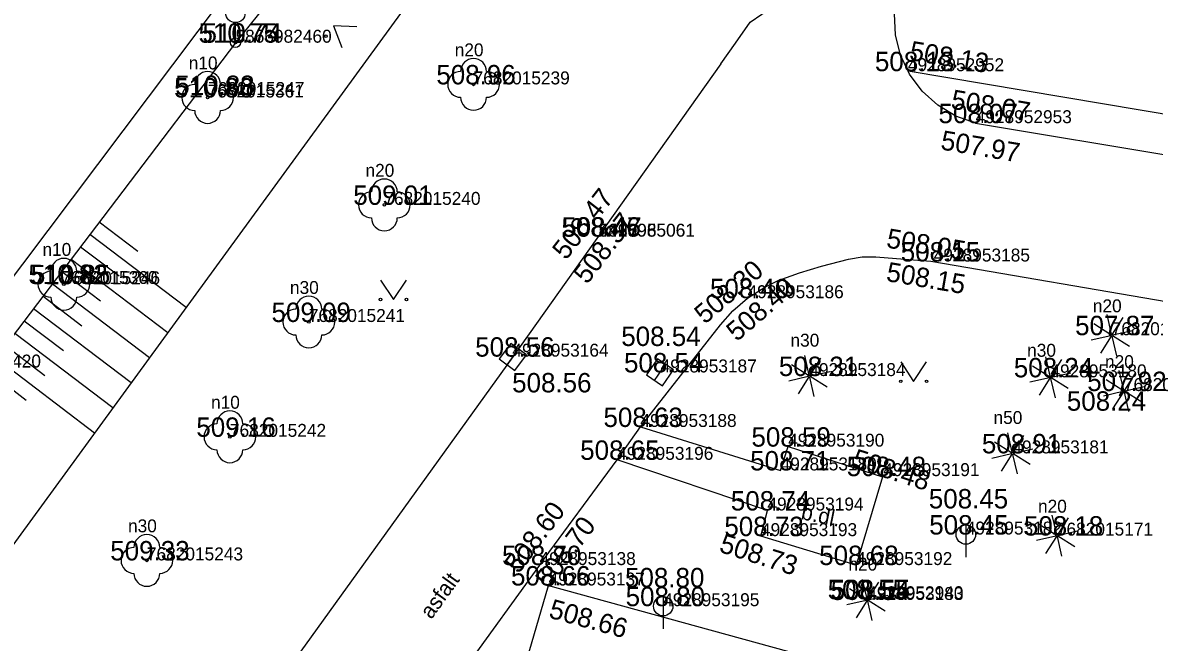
# Model space of a CAD drawing. Extents: x -669251 to -668549, y -1128351 to -1127698.
# Drawn here: x -668787.5 to -668743.75, y -1128091.87 to -1128067.9 of the extents above; entities that cross this region are included whole.
import ezdxf

# ---------------------------------------------------------------- set-up
doc = ezdxf.new("R2010")
doc.units = 0
for name, color, linetype in [('Vrstva 1', 7, 'Continuous'), ('Vrstva 10', 7, 'Continuous'), ('Vrstva 14', 7, 'Continuous'), ('Vrstva 15', 7, 'Continuous'), ('Vrstva 2', 7, 'Continuous'), ('Vrstva 22', 7, 'Continuous'), ('Vrstva 27', 7, 'Continuous'), ('Vrstva 3', 7, 'Continuous'), ('Vrstva 33', 7, 'Continuous'), ('Vrstva 36', 7, 'Continuous'), ('Vrstva 40', 7, 'Continuous'), ('Vrstva 47', 7, 'Continuous'), ('Vrstva 5', 7, 'Continuous')]:
    doc.layers.add(name, color=color, linetype=linetype)

msp = doc.modelspace()

# ---------------------------------------------------------------- linework, layer by layer
at = {"layer": 'Vrstva 1'}
for p, q in [((-668779.275, -1128068.678), (-668779.275, -1128068.678)), ((-668753.28, -1128069.78), (-668753.28, -1128069.78)), ((-668780.33, -1128070.7), (-668780.33, -1128070.7)), ((-668770.07, -1128070.29), (-668770.07, -1128070.29)), ((-668780.352, -1128070.797), (-668780.352, -1128070.797)), ((-668750.66, -1128071.79), (-668750.66, -1128071.79)), ((-668773.52, -1128074.95), (-668773.52, -1128074.95)), ((-668765.235, -1128076.178), (-668765.235, -1128076.178)), ((-668765.23, -1128076.18), (-668765.23, -1128076.18)), ((-668765.23, -1128076.18), (-668765.23, -1128076.18)), ((-668765.23, -1128076.18), (-668765.23, -1128076.18)), ((-668765.23, -1128076.18), (-668765.23, -1128076.18)), ((-668752.28, -1128077.14), (-668752.28, -1128077.14)), ((-668786.007, -1128078.009), (-668786.007, -1128078.009)), ((-668785.91, -1128078.02), (-668785.91, -1128078.02)), ((-668759.48, -1128078.56), (-668759.48, -1128078.56)), ((-668776.44, -1128079.48), (-668776.44, -1128079.48)), ((-668745.4, -1128079.99), (-668745.4, -1128079.99)), ((-668768.57, -1128080.82), (-668768.57, -1128080.82)), ((-668762.84, -1128081.43), (-668762.84, -1128081.43)), ((-668757.09, -1128081.57), (-668757.09, -1128081.57)), ((-668747.77, -1128081.62), (-668747.77, -1128081.62)), ((-668744.93, -1128082.15), (-668744.93, -1128082.15)), ((-668763.62, -1128083.54), (-668763.62, -1128083.54)), ((-668779.49, -1128083.92), (-668779.49, -1128083.92)), ((-668757.91, -1128084.3), (-668757.91, -1128084.3)), ((-668749.24, -1128084.56), (-668749.24, -1128084.56)), ((-668764.52, -1128084.81), (-668764.52, -1128084.81)), ((-668758.2, -1128085.22), (-668758.2, -1128085.22)), ((-668754.23, -1128085.44), (-668754.23, -1128085.44)), ((-668758.71, -1128086.77), (-668758.71, -1128086.77)), ((-668758.96, -1128087.76), (-668758.96, -1128087.76)), ((-668751.04, -1128087.7), (-668751.04, -1128087.7)), ((-668747.52, -1128087.74), (-668747.52, -1128087.74)), ((-668782.7, -1128088.7), (-668782.7, -1128088.7)), ((-668767.52, -1128088.88), (-668767.52, -1128088.88)), ((-668755.28, -1128088.88), (-668755.28, -1128088.88)), ((-668767.17, -1128089.67), (-668767.17, -1128089.67)), ((-668754.85, -1128090.2), (-668754.85, -1128090.2)), ((-668754.85, -1128090.23), (-668754.85, -1128090.23)), ((-668762.74, -1128090.47), (-668762.74, -1128090.47))]:
    msp.add_line(p, q, dxfattribs=at)
at = {"layer": 'Vrstva 10'}
for p, q in [((-668790.513, -1128081.24), (-668771.078, -1128055.401)), ((-668760.517, -1128069.495), (-668768.553, -1128080.83)), ((-668727.12, -1128074.19), (-668753.267, -1128069.782)), ((-668750.66, -1128071.79), (-668724.764, -1128076.096)), ((-668752.392, -1128077.131), (-668730.65, -1128080.85)), ((-668768.553, -1128080.83), (-668780.45, -1128097.35)), ((-668764.52, -1128084.81), (-668763.62, -1128083.54)), ((-668763.62, -1128083.54), (-668758.2, -1128085.22)), ((-668758.2, -1128085.22), (-668757.91, -1128084.3)), ((-668757.91, -1128084.3), (-668754.268, -1128085.463)), ((-668767.52, -1128088.88), (-668764.52, -1128084.81)), ((-668758.71, -1128086.77), (-668764.52, -1128084.81)), ((-668754.268, -1128085.463), (-668755.28, -1128088.88)), ((-668758.96, -1128087.76), (-668758.71, -1128086.77)), ((-668755.28, -1128088.88), (-668758.96, -1128087.76)), ((-668767.52, -1128088.88), (-668772.52, -1128095.79))]:
    msp.add_line(p, q, dxfattribs=at)
for points in [[(-668760.517, -1128069.495), (-668759.949, -1128068.693), (-668759.38, -1128067.89), (-668758.929, -1128067.574), (-668758.62, -1128067.43), (-668758.168, -1128067.26), (-668757.95, -1128067.167), (-668757.77, -1128067.02), (-668755.656, -1128064.371), (-668753.879, -1128062.017), (-668750.898, -1128057.833), (-668742.33, -1128045.07), (-668735.093, -1128034.445), (-668727.855, -1128023.819)], [(-668753.267, -1128069.782), (-668753.561, -1128069.159), (-668753.759, -1128068.37), (-668753.799, -1128067.556), (-668753.679, -1128066.751), (-668753.65, -1128066.64)], [(-668750.66, -1128071.79), (-668751.427, -1128071.515), (-668752.125, -1128071.097), (-668752.728, -1128070.55), (-668753.213, -1128069.896), (-668753.267, -1128069.782)], [(-668763.62, -1128083.54), (-668762.074, -1128081.568), (-668760.527, -1128079.595), (-668760.043, -1128079.047), (-668759.48, -1128078.56), (-668758.814, -1128078.134), (-668758.291, -1128077.879), (-668757.473, -1128077.572), (-668756.626, -1128077.32), (-668755.578, -1128077.046), (-668755.052, -1128076.965), (-668754.522, -1128076.96), (-668753.401, -1128077.05), (-668752.392, -1128077.131)]]:
    msp.add_lwpolyline(points, dxfattribs=at)
at = {"layer": 'Vrstva 14'}
for p, q in [((-668769.158, -1128055.999), (-668779.275, -1128068.678)), ((-668765.783, -1128057.799), (-668793.318, -1128095.548)), ((-668779.275, -1128068.678), (-668794.025, -1128088.107))]:
    msp.add_line(p, q, dxfattribs=at)
at = {"layer": 'Vrstva 15'}
for p, q in [((-668784.539, -1128075.611), (-668783.055, -1128076.738)), ((-668784.902, -1128076.089), (-668781.183, -1128078.912)), ((-668785.264, -1128076.567), (-668783.773, -1128077.699)), ((-668785.627, -1128077.045), (-668781.891, -1128079.882)), ((-668785.99, -1128077.523), (-668784.492, -1128078.66)), ((-668786.352, -1128078.001), (-668782.598, -1128080.851)), ((-668786.715, -1128078.479), (-668785.21, -1128079.622)), ((-668787.078, -1128078.956), (-668783.305, -1128081.821)), ((-668787.441, -1128079.434), (-668785.928, -1128080.583)), ((-668787.804, -1128079.913), (-668784.013, -1128082.791)), ((-668788.167, -1128080.39), (-668786.647, -1128081.544)), ((-668788.529, -1128080.868), (-668784.72, -1128083.76)), ((-668788.892, -1128081.346), (-668787.365, -1128082.506))]:
    msp.add_line(p, q, dxfattribs=at)
at = {"layer": 'Vrstva 22'}
for p, q in [((-668745.408, -1128079.95), (-668745.58, -1128079.196)), ((-668744.966, -1128079.3), (-668745.38, -1128079.956)), ((-668745.434, -1128079.97), (-668746.09, -1128079.556)), ((-668745.36, -1128079.982), (-668744.606, -1128079.81)), ((-668746.194, -1128080.17), (-668745.44, -1128079.998)), ((-668745.42, -1128080.024), (-668745.834, -1128080.68)), ((-668745.392, -1128080.03), (-668745.22, -1128080.784)), ((-668744.71, -1128080.424), (-668745.366, -1128080.01)), ((-668757.124, -1128081.55), (-668757.78, -1128081.136)), ((-668757.098, -1128081.53), (-668757.27, -1128080.776)), ((-668756.656, -1128080.88), (-668757.07, -1128081.536)), ((-668747.804, -1128081.6), (-668748.46, -1128081.186)), ((-668747.778, -1128081.58), (-668747.95, -1128080.826)), ((-668747.336, -1128080.93), (-668747.75, -1128081.586)), ((-668757.884, -1128081.75), (-668757.13, -1128081.578)), ((-668757.11, -1128081.604), (-668757.524, -1128082.26)), ((-668757.082, -1128081.61), (-668756.91, -1128082.364)), ((-668756.4, -1128082.004), (-668757.056, -1128081.59)), ((-668757.05, -1128081.562), (-668756.296, -1128081.39)), ((-668748.564, -1128081.8), (-668747.81, -1128081.628)), ((-668747.08, -1128082.054), (-668747.736, -1128081.64)), ((-668747.73, -1128081.612), (-668746.976, -1128081.44)), ((-668744.938, -1128082.11), (-668745.11, -1128081.356)), ((-668744.496, -1128081.46), (-668744.91, -1128082.116)), ((-668747.79, -1128081.654), (-668748.204, -1128082.31)), ((-668747.762, -1128081.66), (-668747.59, -1128082.414)), ((-668744.964, -1128082.13), (-668745.62, -1128081.716)), ((-668744.89, -1128082.142), (-668744.136, -1128081.97)), ((-668745.724, -1128082.33), (-668744.97, -1128082.158)), ((-668744.95, -1128082.184), (-668745.364, -1128082.84)), ((-668744.922, -1128082.19), (-668744.75, -1128082.944)), ((-668744.24, -1128082.584), (-668744.896, -1128082.17)), ((-668749.248, -1128084.52), (-668749.42, -1128083.766)), ((-668749.274, -1128084.54), (-668749.93, -1128084.126)), ((-668748.806, -1128083.87), (-668749.22, -1128084.526)), ((-668750.034, -1128084.74), (-668749.28, -1128084.568)), ((-668749.26, -1128084.594), (-668749.674, -1128085.25)), ((-668749.232, -1128084.6), (-668749.06, -1128085.354)), ((-668748.55, -1128084.994), (-668749.206, -1128084.58)), ((-668749.2, -1128084.552), (-668748.446, -1128084.38)), ((-668747.554, -1128087.72), (-668748.21, -1128087.306)), ((-668747.528, -1128087.7), (-668747.7, -1128086.946)), ((-668747.086, -1128087.05), (-668747.5, -1128087.706)), ((-668748.314, -1128087.92), (-668747.56, -1128087.748)), ((-668746.83, -1128088.174), (-668747.486, -1128087.76)), ((-668747.48, -1128087.732), (-668746.726, -1128087.56)), ((-668747.54, -1128087.774), (-668747.954, -1128088.43)), ((-668747.512, -1128087.78), (-668747.34, -1128088.534)), ((-668754.858, -1128090.19), (-668755.03, -1128089.436)), ((-668754.884, -1128090.21), (-668755.54, -1128089.796)), ((-668754.416, -1128089.54), (-668754.83, -1128090.196)), ((-668755.644, -1128090.41), (-668754.89, -1128090.238)), ((-668754.87, -1128090.264), (-668755.284, -1128090.92)), ((-668754.842, -1128090.27), (-668754.67, -1128091.024)), ((-668754.16, -1128090.664), (-668754.816, -1128090.25)), ((-668754.81, -1128090.222), (-668754.056, -1128090.05))]:
    msp.add_line(p, q, dxfattribs=at)
for centre, radius in [((-668770.07, -1128070.29), 0.05), ((-668780.352, -1128070.797), 0.05), ((-668773.52, -1128074.95), 0.05), ((-668785.91, -1128078.02), 0.05), ((-668776.44, -1128079.48), 0.05), ((-668745.4, -1128079.99), 0.04), ((-668757.09, -1128081.57), 0.04), ((-668747.77, -1128081.62), 0.04), ((-668744.93, -1128082.15), 0.04), ((-668779.49, -1128083.92), 0.05), ((-668749.24, -1128084.56), 0.04), ((-668747.52, -1128087.74), 0.04), ((-668782.7, -1128088.7), 0.05), ((-668754.85, -1128090.23), 0.04)]:
    msp.add_circle(centre, radius, dxfattribs=at)
for centre, start, end in [((-668770.07, -1128069.79), 0, 180), ((-668780.352, -1128070.297), 0, 180), ((-668770.57, -1128070.29), 90, 270), ((-668769.57, -1128070.29), 270, 90), ((-668780.852, -1128070.797), 90, 270), ((-668779.852, -1128070.797), 270, 90), ((-668770.07, -1128070.79), 180, 0), ((-668780.352, -1128071.297), 180, 0), ((-668773.52, -1128074.45), 0, 180), ((-668774.02, -1128074.95), 90, 270), ((-668773.02, -1128074.95), 270, 90), ((-668773.52, -1128075.45), 180, 0), ((-668785.91, -1128077.52), 0, 180), ((-668786.41, -1128078.02), 90, 270), ((-668785.41, -1128078.02), 270, 90), ((-668785.91, -1128078.52), 180, 0), ((-668776.44, -1128078.98), 0, 180), ((-668776.94, -1128079.48), 90, 270), ((-668775.94, -1128079.48), 270, 90), ((-668776.44, -1128079.98), 180, 0), ((-668779.49, -1128083.42), 0, 180), ((-668779.99, -1128083.92), 90, 270), ((-668778.99, -1128083.92), 270, 90), ((-668779.49, -1128084.42), 180, 0), ((-668782.7, -1128088.2), 0, 180), ((-668783.2, -1128088.7), 90, 270), ((-668782.2, -1128088.7), 270, 90), ((-668782.7, -1128089.2), 180, 0)]:
    msp.add_arc(centre, 0.5, start, end, dxfattribs=at)
at = {"layer": 'Vrstva 27'}
for p, q in [((-668768.777, -1128081.131), (-668768.329, -1128080.53)), ((-668763.071, -1128081.739), (-668762.651, -1128081.118)), ((-668751.04, -1128087.325), (-668751.04, -1128088.575)), ((-668762.74, -1128090.095), (-668762.74, -1128091.345))]:
    msp.add_line(p, q, dxfattribs=at)
for points in [[(-668768.477, -1128081.355), (-668768.029, -1128080.753), (-668768.63, -1128080.305), (-668769.078, -1128080.907)], [(-668762.761, -1128081.948), (-668762.341, -1128081.327), (-668762.963, -1128080.907), (-668763.382, -1128081.529)]]:
    msp.add_lwpolyline(points, close=True, dxfattribs=at)
for centre in [(-668751.04, -1128087.7), (-668762.74, -1128090.47)]:
    msp.add_circle(centre, 0.375, dxfattribs=at)
at = {"layer": 'Vrstva 33'}
msp.add_line((-668779.275, -1128068.678), (-668779.275, -1128067.903), dxfattribs=at)
for centre, radius in [((-668779.275, -1128067.528), 0.375), ((-668779.275, -1128068.678), 0.19), ((-668779.275, -1128068.678), 0.05)]:
    msp.add_circle(centre, radius, dxfattribs=at)
at = {"layer": 'Vrstva 36'}
for p, q in [((-668774.58, -1128068.06), (-668775.481, -1128068.023)), ((-668775.481, -1128068.023), (-668775.169, -1128068.869)), ((-668773.668, -1128077.858), (-668773.168, -1128078.608)), ((-668773.168, -1128078.608), (-668772.668, -1128077.858)), ((-668753.557, -1128081.025), (-668753.057, -1128081.775)), ((-668753.057, -1128081.775), (-668752.557, -1128081.025))]:
    msp.add_line(p, q, dxfattribs=at)
for centre in [(-668775.775, -1128068.427), (-668773.668, -1128078.608), (-668772.668, -1128078.608), (-668753.557, -1128081.775), (-668752.557, -1128081.775)]:
    msp.add_circle(centre, 0.05, dxfattribs=at)
at = {"layer": 'Vrstva 5'}
for p, q in [((-668769.545, -1128097.803), (-668767.17, -1128089.67)), ((-668767.17, -1128089.67), (-668756.25, -1128092.67))]:
    msp.add_line(p, q, dxfattribs=at)

# ---------------------------------------------------------------- texts
at = {"layer": 'Vrstva 2'}
for s, p in [('5866982460', (-668779.275, -1128068.678)), ('4928952952', (-668753.28, -1128069.78)), ('7682015239', (-668770.07, -1128070.29)), ('7682015247', (-668780.33, -1128070.7)), ('7682015361', (-668780.352, -1128070.797)), ('4928952953', (-668750.66, -1128071.79)), ('7682015240', (-668773.52, -1128074.95)), ('4928955061', (-668765.23, -1128076.18)), ('4928965061', (-668765.23, -1128076.18)), ('4928985061', (-668765.23, -1128076.18)), ('5496985061', (-668765.235, -1128076.178)), ('5430985061', (-668765.23, -1128076.18)), ('4928953185', (-668752.28, -1128077.14)), ('7682015360', (-668786.007, -1128078.009)), ('7682015246', (-668785.91, -1128078.02)), ('4928953186', (-668759.48, -1128078.56)), ('7682015241', (-668776.44, -1128079.48)), ('7682015173', (-668745.4, -1128079.99)), ('4928953164', (-668768.57, -1128080.82)), ('5866982420', (-668790.513, -1128081.24)), ('4928953187', (-668762.84, -1128081.43)), ('4928953184', (-668757.09, -1128081.57)), ('4928953180', (-668747.77, -1128081.62)), ('7682015172', (-668744.93, -1128082.15)), ('4928953188', (-668763.62, -1128083.54)), ('7682015242', (-668779.49, -1128083.92)), ('4928953190', (-668757.91, -1128084.3)), ('4928953181', (-668749.24, -1128084.56)), ('4928953196', (-668764.52, -1128084.81)), ('4928953189', (-668758.2, -1128085.22)), ('4928953191', (-668754.23, -1128085.44)), ('4928953194', (-668758.71, -1128086.77)), ('4928953193', (-668758.96, -1128087.76)), ('4928953182', (-668751.04, -1128087.7)), ('7682015171', (-668747.52, -1128087.74)), ('7682015243', (-668782.7, -1128088.7)), ('4928953138', (-668767.52, -1128088.88)), ('4928953192', (-668755.28, -1128088.88)), ('4928953137', (-668767.17, -1128089.67)), ('4928952940', (-668754.85, -1128090.2)), ('4928953183', (-668754.85, -1128090.23)), ('4928953195', (-668762.74, -1128090.47))]:
    msp.add_text(s, height=0.5, dxfattribs=at).set_placement(p)
at = {"layer": 'Vrstva 3'}
for s, p in [('510.75 ', (-668780.704, -1128068.678)), ('510.74 ', (-668780.549, -1128068.678)), ('508.13 ', (-668754.554, -1128069.78)), ('508.96 ', (-668771.51, -1128070.29)), ('510.86 ', (-668781.648, -1128070.797)), ('510.83 ', (-668781.604, -1128070.7)), ('508.07 ', (-668752.096, -1128071.79)), ('509.01 ', (-668774.722, -1128074.95)), ('508.46 ', (-668766.673, -1128076.178)), ('508.47 ', (-668766.645, -1128076.18)), ('508.47 ', (-668766.645, -1128076.18)), ('508.47 ', (-668766.645, -1128076.18)), ('508.47 ', (-668766.645, -1128076.18)), ('508.15 ', (-668753.554, -1128077.14)), ('510.82 ', (-668787.281, -1128078.009)), ('510.85 ', (-668787.184, -1128078.02)), ('508.40 ', (-668760.931, -1128078.56)), ('509.09 ', (-668777.882, -1128079.48)), ('507.87 ', (-668746.815, -1128079.99)), ('508.54 ', (-668764.361, -1128080.408)), ('508.56 ', (-668770.008, -1128080.82)), ('508.54 ', (-668764.255, -1128081.43)), ('508.31 ', (-668758.268, -1128081.57)), ('508.24 ', (-668749.185, -1128081.62)), ('508.56 ', (-668768.579, -1128082.202)), ('507.92 ', (-668746.347, -1128082.15)), ('508.24 ', (-668747.135, -1128082.91)), ('508.63 ', (-668765.049, -1128083.54)), ('509.16 ', (-668780.788, -1128083.92)), ('508.59 ', (-668759.328, -1128084.3)), ('508.91 ', (-668750.42, -1128084.56)), ('508.65 ', (-668765.949, -1128084.81)), ('508.71 ', (-668759.378, -1128085.22)), ('508.48 ', (-668755.645, -1128085.44)), ('508.74 ', (-668760.125, -1128086.77)), ('508.45 ', (-668752.471, -1128086.69)), ('508.73 ', (-668760.375, -1128087.76)), ('508.45 ', (-668752.455, -1128087.7)), ('508.18 ', (-668748.794, -1128087.74)), ('509.33 ', (-668784.117, -1128088.7)), ('508.70 ', (-668768.971, -1128088.88)), ('508.68 ', (-668756.709, -1128088.88)), ('508.66 ', (-668768.622, -1128089.67)), ('508.80 ', (-668764.215, -1128089.741)), ('508.55 ', (-668756.381, -1128090.2)), ('508.55 ', (-668756.265, -1128090.2)), ('508.54 ', (-668756.265, -1128090.23)), ('508.80 ', (-668764.191, -1128090.47))]:
    msp.add_text(s, height=0.75, dxfattribs=at).set_placement(p)
for s, rotation, p in [('508.13 ', 350.4312, (-668753.253, -1128069.342)), ('508.07 ', 350.4312, (-668751.647, -1128071.223)), ('507.97 ', 350.4312, (-668752.045, -1128072.802)), ('508.47 ', 52.1434, (-668766.497, -1128077.117)), ('508.37 ', 52.1434, (-668765.684, -1128078.053)), ('508.05 ', 350.4312, (-668754.141, -1128076.594)), ('508.30 ', 40.6125, (-668761.13, -1128079.59)), ('508.15 ', 350.4312, (-668754.15, -1128077.892)), ('508.40 ', 40.6125, (-668759.895, -1128080.262)), ('508.48 ', 342.2902, (-668755.49, -1128085.083)), ('508.60 ', 53.1759, (-668768.33, -1128089.246)), ('508.70 ', 53.1759, (-668767.145, -1128089.82)), ('508.73 ', 342.2902, (-668760.615, -1128088.359)), ('508.66 ', 344.6384, (-668767.202, -1128090.905))]:
    msp.add_text(s, height=0.75, rotation=rotation, dxfattribs=at).set_placement(p)
at = {"layer": 'Vrstva 40'}
for s, rotation, p in [('b.dl.', 348.661, (-668757.443, -1128087.1)), ('asfalt', 54.1109, (-668771.705, -1128091.006))]:
    msp.add_text(s, height=0.6, rotation=rotation, dxfattribs=at).set_placement(p)
at = {"layer": 'Vrstva 47'}
for s, height, p in [('n20', 0.499, (-668770.799, -1128069.204)), ('n10', 0.499, (-668781.082, -1128069.711)), ('n20', 0.499, (-668774.249, -1128073.864)), ('n10', 0.499, (-668786.737, -1128076.923)), ('n30', 0.499, (-668777.169, -1128078.394)), ('n20', 0.5, (-668746.13, -1128079.104)), ('n30', 0.5, (-668757.82, -1128080.434)), ('n30', 0.5, (-668748.671, -1128080.824)), ('n20', 0.5, (-668745.66, -1128081.264)), ('n10', 0.499, (-668780.22, -1128082.834)), ('n50', 0.5, (-668749.97, -1128083.424)), ('n20', 0.5, (-668748.25, -1128086.854)), ('n30', 0.499, (-668783.429, -1128087.614)), ('n20', 0.5, (-668755.58, -1128089.094))]:
    msp.add_text(s, height=height, dxfattribs=at).set_placement(p)

doc.saveas('drawing.dxf')
